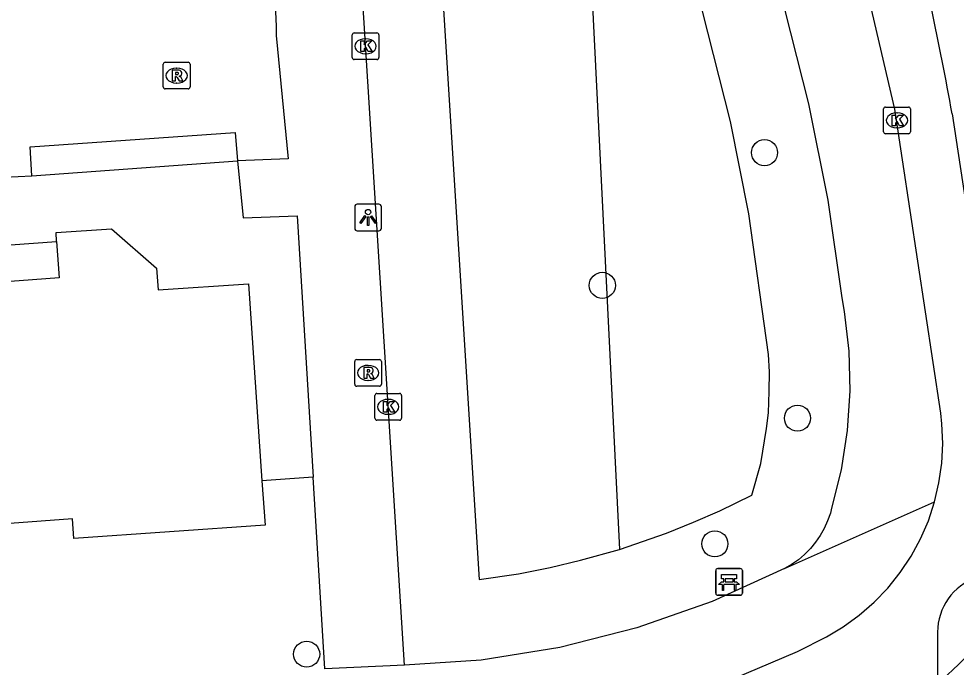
# Model space of a CAD drawing. Extents: x 161084 to 161928, y 385355 to 386522.
# Drawn here: x 161763.67 to 161798.81, y 385389.37 to 385413.67 of the extents above; entities that cross this region are included whole.
import ezdxf

# ---------------------------------------------------------------- set-up
doc = ezdxf.new("R2010")
doc.units = 0
for name, color, linetype in [('IMGEO_Bank', 7, 'Continuous'), ('IMGEO_Berm_groen', 7, 'Continuous'), ('IMGEO_Boom', 7, 'Continuous'), ('IMGEO_Fietspad_open', 7, 'Continuous'), ('IMGEO_Kolk', 7, 'Continuous'), ('IMGEO_Lichtpunt', 7, 'Continuous'), ('IMGEO_Pand', 7, 'Continuous'), ('IMGEO_Rijbaan_lokaal_open', 7, 'Continuous'), ('IMGEO_Rijbaan_regionaal_gesloten', 7, 'Continuous'), ('IMGEO_Rioolput', 7, 'Continuous'), ('IMGEO_Voetpad_open', 7, 'Continuous')]:
    doc.layers.add(name, color=color, linetype=linetype)

msp = doc.modelspace()

# ---------------------------------------------------------------- linework, layer by layer
at = {"layer": 'IMGEO_Bank'}
for p, q in [((161789.797, 385392.139), (161789.797, 385392.98)), ((161789.797, 385392.98), (161789.797, 385392.139)), ((161789.872, 385393.064), (161790.713, 385393.064)), ((161790.713, 385393.064), (161789.872, 385393.064)), ((161790.797, 385392.989), (161790.797, 385392.148)), ((161790.797, 385392.148), (161790.797, 385392.989)), ((161790.106, 385392.57), (161790.106, 385392.676)), ((161790.15, 385392.676), (161790.15, 385392.57)), ((161790.438, 385392.682), (161790.156, 385392.682)), ((161790.444, 385392.57), (161790.444, 385392.676)), ((161790.488, 385392.676), (161790.488, 385392.57)), ((161790.494, 385392.462), (161790.101, 385392.462)), ((161790.156, 385392.564), (161790.438, 385392.564)), ((161790.722, 385392.064), (161789.881, 385392.064)), ((161789.881, 385392.064), (161790.722, 385392.064))]:
    msp.add_line(p, q, dxfattribs=at)
for points in [[(161790.1, 385392.682), (161790.014, 385392.682), (161790.014, 385392.843), (161790.577, 385392.843), (161790.577, 385392.682), (161790.494, 385392.682)], [(161790.044, 385392.462), (161789.902, 385392.462), (161790.014, 385392.564), (161790.1, 385392.564)], [(161790.094, 385392.455), (161790.094, 385392.248), (161790.051, 385392.248), (161790.051, 385392.455)], [(161790.494, 385392.564), (161790.577, 385392.564), (161790.689, 385392.462), (161790.55, 385392.462)], [(161790.544, 385392.455), (161790.544, 385392.248), (161790.5, 385392.248), (161790.5, 385392.455)]]:
    msp.add_lwpolyline(points, dxfattribs=at)
for centre, radius, start, end in [((161789.875, 385392.986), 0.0779, 92.4484, 184.2845), ((161789.875, 385392.986), 0.0779, 92.4484, 184.2845), ((161790.719, 385392.986), 0.0779, 2.4484, 94.2845), ((161790.719, 385392.986), 0.0779, 2.4484, 94.2845), ((161790.099, 385392.675), 0.00671, 2.8957, 87.1043), ((161790.156, 385392.675), 0.00671, 92.8957, 177.1043), ((161790.438, 385392.675), 0.00671, 2.8957, 87.1043), ((161790.495, 385392.675), 0.00671, 92.8957, 177.1043), ((161790.044, 385392.455), 0.00671, 2.8957, 87.1043), ((161790.101, 385392.455), 0.00671, 92.8957, 177.1043), ((161790.099, 385392.571), 0.00671, 272.8957, 357.1043), ((161790.156, 385392.571), 0.00671, 182.8957, 267.1043), ((161790.438, 385392.571), 0.00671, 272.8957, 357.1043), ((161790.495, 385392.571), 0.00671, 182.8957, 267.1043), ((161790.493, 385392.455), 0.00671, 2.8957, 87.1043), ((161790.55, 385392.455), 0.00671, 92.8957, 177.1043), ((161789.875, 385392.142), 0.0779, 182.4484, 274.2845), ((161789.875, 385392.142), 0.0779, 182.4484, 274.2845), ((161790.719, 385392.142), 0.0779, 272.4484, 4.2845), ((161790.719, 385392.142), 0.0779, 272.4484, 4.2845)]:
    msp.add_arc(centre, radius, start, end, dxfattribs=at)
at = {"layer": 'IMGEO_Berm_groen'}
for points in [[(161784.391, 385430.014), (161784.294, 385430.046), (161784.19, 385430.07), (161784.036, 385430.084), (161783.922, 385430.081), (161783.793, 385430.064), (161783.644, 385430.023), (161783.504, 385429.957), (161783.346, 385429.86), (161783.251, 385429.776), (161783.065, 385429.511), (161782.926, 385429.121), (161782.589, 385428.049), (161781.471, 385424.38), (161779.378, 385417.421), (161780.935, 385392.651), (161782.406, 385392.872), (161783.587, 385393.105), (161784.728, 385393.378), (161786.184, 385393.779)], [(161784.391, 385430.014), (161786.184, 385393.779)], [(161786.184, 385393.779), (161787.954, 385394.395), (161788.963, 385394.8), (161789.948, 385395.229), (161791.152, 385395.812), (161791.49, 385397.001), (161791.705, 385398.31), (161791.777, 385398.896), (161791.805, 385399.694), (161791.814, 385400.435), (161791.776, 385401.085), (161791.034, 385406.358), (161790.348, 385409.824), (161785.45, 385429.136), (161785.241, 385429.622), (161785.076, 385429.777), (161784.931, 385429.877), (161784.78, 385429.944), (161784.619, 385429.989), (161784.491, 385430.012), (161784.391, 385430.014)]]:
    msp.add_lwpolyline(points, dxfattribs=at)
at = {"layer": 'IMGEO_Boom'}
for centre in [(161791.626, 385408.651), (161785.547, 385403.677), (161792.86, 385398.701), (161789.764, 385393.99), (161774.464, 385389.857)]:
    msp.add_circle(centre, 0.489, dxfattribs=at)
at = {"layer": 'IMGEO_Fietspad_open'}
for points in [[(161797.996, 385395.562), (161798.164, 385396.282), (161798.266, 385397.015), (161798.303, 385397.754), (161798.273, 385398.494), (161798.229, 385398.894), (161796.51, 385410.28), (161794.541, 385418.752)], [(161798.655, 385410.11), (161800.123, 385400.485), (161800.172, 385400.245)], [(161789.956, 385388.714), (161792.861, 385389.957), (161793.942, 385390.501), (161794.578, 385390.88), (161795.177, 385391.314), (161795.735, 385391.8), (161796.248, 385392.334), (161796.71, 385392.912), (161797.12, 385393.528), (161797.472, 385394.179), (161797.765, 385394.858), (161797.996, 385395.562)], [(161798.109, 385390.681), (161798.104, 385388.753)]]:
    msp.add_lwpolyline(points, dxfattribs=at)
for centre, radius, start, end in [((161693.544, 385391.474), 106.75, 10.05411, 14.37317), ((161800.276, 385390.677), 2.167, 109.0937, 179.9052)]:
    msp.add_arc(centre, radius, start, end, dxfattribs=at)
at = {"layer": 'IMGEO_Kolk'}
for p, q in [((161776.172, 385412.213), (161776.172, 385413.065)), ((161776.247, 385413.139), (161777.099, 385413.139)), ((161777.173, 385413.065), (161777.173, 385412.213)), ((161776.66, 385412.919), (161776.685, 385412.919)), ((161776.683, 385412.359), (161776.658, 385412.359)), ((161777.099, 385412.139), (161776.247, 385412.139)), ((161796.09, 385409.435), (161796.09, 385410.287)), ((161796.165, 385410.361), (161797.017, 385410.361)), ((161797.091, 385410.287), (161797.091, 385409.435)), ((161796.578, 385410.141), (161796.603, 385410.141)), ((161796.601, 385409.581), (161796.576, 385409.581)), ((161797.017, 385409.361), (161796.165, 385409.361)), ((161777.096, 385399.625), (161777.948, 385399.625)), ((161777.021, 385398.699), (161777.021, 385399.551)), ((161777.509, 385399.405), (161777.534, 385399.405)), ((161778.022, 385399.551), (161778.022, 385398.699)), ((161777.948, 385398.625), (161777.096, 385398.625)), ((161777.532, 385398.845), (161777.507, 385398.845))]:
    msp.add_line(p, q, dxfattribs=at)
for points in [[(161776.172, 385412.213), (161776.172, 385413.065)], [(161776.247, 385413.139), (161777.099, 385413.139)], [(161777.173, 385413.065), (161777.173, 385412.213)], [(161776.493, 385412.839), (161776.616, 385412.839), (161776.616, 385412.688), (161776.746, 385412.839), (161776.91, 385412.839), (161776.764, 385412.688), (161776.917, 385412.439), (161776.765, 385412.439), (161776.68, 385412.603), (161776.616, 385412.536), (161776.616, 385412.439), (161776.493, 385412.439), (161776.493, 385412.839)], [(161777.099, 385412.139), (161776.247, 385412.139)], [(161796.09, 385409.435), (161796.09, 385410.287)], [(161796.165, 385410.361), (161797.017, 385410.361)], [(161797.091, 385410.287), (161797.091, 385409.435)], [(161796.411, 385410.061), (161796.534, 385410.061), (161796.534, 385409.91), (161796.664, 385410.061), (161796.828, 385410.061), (161796.682, 385409.91), (161796.835, 385409.661), (161796.683, 385409.661), (161796.598, 385409.825), (161796.534, 385409.758), (161796.534, 385409.661), (161796.411, 385409.661), (161796.411, 385410.061)], [(161797.017, 385409.361), (161796.165, 385409.361)], [(161777.096, 385399.625), (161777.948, 385399.625)], [(161777.021, 385398.699), (161777.021, 385399.551)], [(161777.342, 385399.325), (161777.465, 385399.325), (161777.465, 385399.174), (161777.595, 385399.325), (161777.759, 385399.325), (161777.613, 385399.174), (161777.766, 385398.925), (161777.614, 385398.925), (161777.529, 385399.089), (161777.465, 385399.022), (161777.465, 385398.925), (161777.342, 385398.925), (161777.342, 385399.325)], [(161778.022, 385399.551), (161778.022, 385398.699)], [(161777.948, 385398.625), (161777.096, 385398.625)]]:
    msp.add_lwpolyline(points, dxfattribs=at)
for centre, start, end in [((161776.249, 385413.063), 91.552, 178.448), ((161776.249, 385413.063), 91.552, 178.448), ((161777.097, 385413.063), 1.552, 88.448), ((161777.097, 385413.063), 1.552, 88.448), ((161776.249, 385412.215), 181.552, 268.448), ((161776.249, 385412.215), 181.552, 268.448), ((161777.097, 385412.215), 271.552, 358.448), ((161777.097, 385412.215), 271.552, 358.448), ((161796.167, 385410.285), 91.552, 178.448), ((161796.167, 385410.285), 91.552, 178.448), ((161797.015, 385410.285), 1.552, 88.448), ((161797.015, 385410.285), 1.552, 88.448), ((161796.167, 385409.437), 181.552, 268.448), ((161796.167, 385409.437), 181.552, 268.448), ((161797.015, 385409.437), 271.552, 358.448), ((161797.015, 385409.437), 271.552, 358.448), ((161777.098, 385399.549), 91.552, 178.448), ((161777.098, 385399.549), 91.552, 178.448), ((161777.946, 385399.549), 1.552, 88.448), ((161777.946, 385399.549), 1.552, 88.448), ((161777.098, 385398.701), 181.552, 268.448), ((161777.098, 385398.701), 181.552, 268.448), ((161777.946, 385398.701), 271.552, 358.448), ((161777.946, 385398.701), 271.552, 358.448)]:
    msp.add_arc(centre, 0.0765, start, end, dxfattribs=at)
for centre, major_axis, ratio, start_param, end_param in [((161776.659, 385412.639), (-0.387, 0.002), 0.722429, 4.712389, 7.853982), ((161776.684, 385412.639), (-0.39, 0.002), 0.717154, 1.570796, 4.712389), ((161796.577, 385409.861), (-0.387, 0.002), 0.722429, 4.712389, 7.853982), ((161796.602, 385409.861), (-0.39, 0.002), 0.717154, 1.570796, 4.712389), ((161777.508, 385399.125), (-0.387, 0.002), 0.722429, 4.712389, 7.853982), ((161777.533, 385399.125), (-0.39, 0.002), 0.717154, 1.570796, 4.712389)]:
    msp.add_ellipse(centre, major_axis=major_axis, ratio=ratio, start_param=start_param, end_param=end_param, dxfattribs=at)
at = {"layer": 'IMGEO_Lichtpunt'}
for p, q in [((161777.171, 385406.721), (161776.363, 385406.721)), ((161777.171, 385406.721), (161776.363, 385406.721)), ((161776.269, 385406.626), (161776.269, 385405.819)), ((161776.269, 385406.626), (161776.269, 385405.819)), ((161777.265, 385405.819), (161777.265, 385406.626)), ((161777.265, 385405.819), (161777.265, 385406.626)), ((161776.363, 385405.725), (161777.171, 385405.725)), ((161776.363, 385405.725), (161777.171, 385405.725))]:
    msp.add_line(p, q, dxfattribs=at)
for points in [[(161776.643, 385406.29), (161776.682, 385406.262), (161776.494, 385406), (161776.456, 385406.027), (161776.643, 385406.29)], [(161776.745, 385406.242), (161776.792, 385406.242), (161776.792, 385405.92), (161776.745, 385405.92), (161776.745, 385406.242)], [(161776.855, 385406.262), (161776.893, 385406.289), (161777.08, 385406.027), (161777.041, 385405.999), (161776.855, 385406.262)]]:
    msp.add_lwpolyline(points, dxfattribs=at)
msp.add_circle((161776.768, 385406.424), 0.0994, dxfattribs=at)
for centre, start, end in [((161776.363, 385406.626), 90, 180), ((161776.363, 385406.626), 90, 180), ((161777.171, 385406.626), 0, 90), ((161777.171, 385406.626), 0, 90), ((161776.363, 385405.819), 180, 270), ((161776.363, 385405.819), 180, 270), ((161777.171, 385405.819), 270, 0), ((161777.171, 385405.819), 270, 360)]:
    msp.add_arc(centre, 0.0946, start, end, dxfattribs=at)
at = {"layer": 'IMGEO_Pand'}
for points in [[(161765.094, 385405.324), (161765.071, 385405.656), (161767.148, 385405.799), (161768.838, 385404.326), (161768.894, 385403.504), (161772.284, 385403.737), (161772.79, 385396.358)], [(161765.094, 385405.324), (161765.188, 385403.955), (161746.322, 385402.549), (161746.37, 385401.829), (161728.748, 385400.655), (161728.697, 385401.415), (161709.679, 385400.149), (161709.587, 385401.529)], [(161772.79, 385396.358), (161772.905, 385394.688), (161765.742, 385394.196), (161765.692, 385394.923), (161747.224, 385393.559), (161747.273, 385392.828), (161729.049, 385391.614), (161729.002, 385392.31), (161710.394, 385391.071), (161710.443, 385390.343), (161703.252, 385389.864), (161702.715, 385397.93)]]:
    msp.add_lwpolyline(points, dxfattribs=at)
at = {"layer": 'IMGEO_Rijbaan_lokaal_open'}
for points in [[(161773.279, 385414.198), (161773.317, 385413.387), (161773.323, 385413.042), (161773.775, 385408.415), (161771.875, 385408.339)], [(161764.16, 385407.778), (161764.097, 385408.864), (161771.784, 385409.406), (161771.875, 385408.339)], [(161763.135, 385407.73), (161764.16, 385407.778)]]:
    msp.add_lwpolyline(points, dxfattribs=at)
at = {"layer": 'IMGEO_Rijbaan_regionaal_gesloten'}
msp.add_arc((161788.446, 385400.27), 15.03, 309.9816, 332.7199, dxfattribs=at)
at = {"layer": 'IMGEO_Rioolput'}
for p, q in [((161769.092, 385411.114), (161769.092, 385411.966)), ((161769.167, 385412.04), (161770.019, 385412.04)), ((161770.093, 385411.966), (161770.093, 385411.114)), ((161769.58, 385411.82), (161769.605, 385411.82)), ((161769.603, 385411.26), (161769.578, 385411.26)), ((161770.019, 385411.04), (161769.167, 385411.04)), ((161776.266, 385399.972), (161776.266, 385400.824)), ((161776.341, 385400.898), (161777.193, 385400.898)), ((161776.754, 385400.678), (161776.779, 385400.678)), ((161777.267, 385400.824), (161777.267, 385399.972)), ((161776.777, 385400.118), (161776.752, 385400.118)), ((161777.193, 385399.898), (161776.341, 385399.898))]:
    msp.add_line(p, q, dxfattribs=at)
for points in [[(161769.092, 385411.114), (161769.092, 385411.966)], [(161769.167, 385412.04), (161770.019, 385412.04)], [(161770.093, 385411.966), (161770.093, 385411.114)], [(161769.681, 385411.738), (161769.429, 385411.74), (161769.429, 385411.34)], [(161769.607, 385411.659), (161769.553, 385411.659), (161769.553, 385411.578)], [(161769.553, 385411.578), (161769.605, 385411.578)], [(161769.429, 385411.34), (161769.553, 385411.34), (161769.553, 385411.502), (161769.564, 385411.502)], [(161769.611, 385411.473), (161769.682, 385411.34), (161769.822, 385411.34), (161769.757, 385411.466)], [(161770.019, 385411.04), (161769.167, 385411.04)], [(161776.266, 385399.972), (161776.266, 385400.824)], [(161776.341, 385400.898), (161777.193, 385400.898)], [(161777.267, 385400.824), (161777.267, 385399.972)], [(161776.855, 385400.596), (161776.603, 385400.598), (161776.603, 385400.198)], [(161776.603, 385400.198), (161776.727, 385400.198), (161776.727, 385400.36), (161776.738, 385400.36)], [(161776.781, 385400.517), (161776.727, 385400.517), (161776.727, 385400.436)], [(161776.727, 385400.436), (161776.779, 385400.436)], [(161776.785, 385400.331), (161776.856, 385400.198), (161776.996, 385400.198), (161776.931, 385400.324)], [(161777.193, 385399.898), (161776.341, 385399.898)]]:
    msp.add_lwpolyline(points, dxfattribs=at)
for centre, radius, start, end in [((161769.169, 385411.964), 0.0765, 91.552, 178.448), ((161769.169, 385411.964), 0.0765, 91.552, 178.448), ((161770.017, 385411.964), 0.0765, 1.552, 88.448), ((161770.017, 385411.964), 0.0765, 1.552, 88.448), ((161769.589, 385411.767), 0.19, 274.7715, 282.9687), ((161769.613, 385411.563), 0.0964, 77.0061, 93.1865), ((161769.627, 385411.62), 0.0378, 276.6634, 79.6772), ((161769.68, 385411.628), 0.109, 350.3612, 89.416), ((161769.678, 385411.628), 0.112, 277.5842, 350.9817), ((161769.563, 385411.449), 0.0533, 26.0293, 88.6989), ((161769.662, 385411.413), 0.108, 29.5134, 73.7905), ((161769.169, 385411.116), 0.0765, 181.552, 268.448), ((161769.169, 385411.116), 0.0765, 181.552, 268.448), ((161770.017, 385411.116), 0.0765, 271.552, 358.448), ((161770.017, 385411.116), 0.0765, 271.552, 358.448), ((161776.343, 385400.822), 0.0765, 91.552, 178.448), ((161776.343, 385400.822), 0.0765, 91.552, 178.448), ((161777.191, 385400.822), 0.0765, 1.552, 88.448), ((161777.191, 385400.822), 0.0765, 1.552, 88.448), ((161776.737, 385400.307), 0.0533, 26.0293, 88.6989), ((161776.763, 385400.625), 0.19, 274.7715, 282.9687), ((161776.787, 385400.421), 0.0964, 77.0061, 93.1865), ((161776.801, 385400.478), 0.0378, 276.6634, 79.6772), ((161776.854, 385400.486), 0.109, 350.3612, 89.416), ((161776.852, 385400.486), 0.112, 277.5842, 350.9817), ((161776.836, 385400.271), 0.108, 29.5134, 73.7905), ((161776.343, 385399.974), 0.0765, 181.552, 268.448), ((161776.343, 385399.974), 0.0765, 181.552, 268.448), ((161777.191, 385399.974), 0.0765, 271.552, 358.448), ((161777.191, 385399.974), 0.0765, 271.552, 358.448)]:
    msp.add_arc(centre, radius, start, end, dxfattribs=at)
for centre, major_axis, ratio, start_param, end_param in [((161769.579, 385411.54), (-0.387, 0.002), 0.722429, 4.712389, 7.853982), ((161769.604, 385411.54), (-0.39, 0.002), 0.717154, 1.570796, 4.712389), ((161776.753, 385400.398), (-0.387, 0.002), 0.722429, 4.712389, 7.853982), ((161776.778, 385400.398), (-0.39, 0.002), 0.717154, 1.570796, 4.712389)]:
    msp.add_ellipse(centre, major_axis=major_axis, ratio=ratio, start_param=start_param, end_param=end_param, dxfattribs=at)
at = {"layer": 'IMGEO_Voetpad_open'}
for points in [[(161788.299, 385430.107), (161793.275, 385410.485), (161793.992, 385406.865), (161794.522, 385403.212), (161794.614, 385402.694), (161794.784, 385401.215), (161794.822, 385399.726), (161794.727, 385398.24), (161794.499, 385396.768), (161794.141, 385395.322), (161794.092, 385395.14), (161793.991, 385394.849), (161793.865, 385394.57), (161793.714, 385394.302), (161793.54, 385394.049), (161793.344, 385393.813), (161793.128, 385393.595), (161792.893, 385393.397), (161792.641, 385393.221), (161792.375, 385393.068)], [(161778.131, 385389.445), (161776.458, 385416.096)], [(161764.16, 385407.778), (161771.875, 385408.339)], [(161771.875, 385408.339), (161772.08, 385406.203), (161774.111, 385406.277), (161774.704, 385396.489)], [(161709.587, 385401.529), (161717.519, 385402.066), (161717.836, 385402.418), (161720.047, 385402.571), (161720.394, 385402.261), (161728.312, 385402.797), (161728.638, 385403.152), (161730.352, 385403.268), (161731.266, 385402.48), (161731.282, 385402.252), (161743.433, 385403.074), (161743.429, 385403.311), (161744.219, 385404.211), (161745.914, 385404.324), (161746.297, 385404.011), (161754.193, 385404.551), (161754.546, 385404.918), (161756.76, 385405.066), (161757.139, 385404.742), (161765.094, 385405.324)], [(161774.704, 385396.489), (161772.79, 385396.358)], [(161775.141, 385389.302), (161774.704, 385396.489)], [(161792.375, 385393.068), (161797.996, 385395.562)], [(161792.375, 385393.068), (161789.658, 385391.831), (161786.842, 385390.843), (161783.949, 385390.11), (161781.003, 385389.638), (161778.131, 385389.445)], [(161778.131, 385389.445), (161775.141, 385389.302)]]:
    msp.add_lwpolyline(points, dxfattribs=at)

doc.saveas('drawing.dxf')
